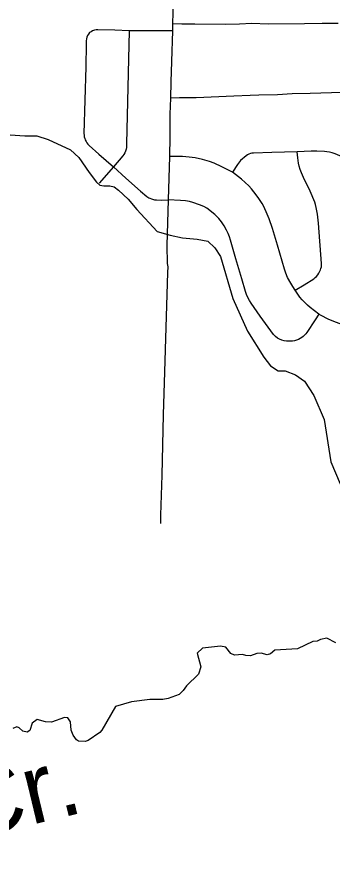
# Model space of a CAD drawing. Extents: x -19 to 366, y -4 to 359.
# Drawn here: x 151.994 to 152.36, y 184.836 to 185.808 of the extents above; entities that cross this region are included whole.
import ezdxf

# ---------------------------------------------------------------- set-up
doc = ezdxf.new("R2010")
doc.units = 0
for name, color, linetype in [('Level 33', 7, 'Continuous'), ('Level 35', 7, 'Continuous'), ('Level 60', 7, 'Continuous')]:
    doc.layers.add(name, color=color, linetype=linetype)

msp = doc.modelspace()

# ---------------------------------------------------------------- linework, layer by layer
at = {"layer": 'Level 33'}
for points in [[(152.17752, 185.89899), (152.17719, 185.87591), (152.17568, 185.82583), (152.1751, 185.79925)], [(152.1751, 185.79925), (152.17479, 185.79123)], [(152.36743, 185.79978), (152.34865, 185.7998), (152.32811, 185.79931), (152.28594, 185.79916), (152.26705, 185.79963), (152.25295, 185.799), (152.2369, 185.79876), (152.20078, 185.79899), (152.18574, 185.79889), (152.1751, 185.79925)], [(152.12477, 185.79121), (152.10819, 185.79218), (152.08835, 185.7926), (152.08628, 185.79235), (152.08423, 185.79188), (152.08224, 185.7912), (152.08035, 185.79031), (152.07855, 185.78923), (152.07735, 185.78756)], [(152.12477, 185.79121), (152.12158, 185.66018), (152.12167, 185.658), (152.12152, 185.65583), (152.12113, 185.65368), (152.12051, 185.65159), (152.11967, 185.64958), (152.11861, 185.64767), (152.11736, 185.64589), (152.10633, 185.63313)], [(152.17479, 185.79123), (152.12477, 185.79121)], [(152.17479, 185.79123), (152.17393, 185.75581), (152.17308, 185.73188), (152.17263, 185.71293)], [(152.07735, 185.78756), (152.07634, 185.78577), (152.07554, 185.78386), (152.07499, 185.78188), (152.07467, 185.77985), (152.07459, 185.77779), (152.07474, 185.77574), (152.07425, 185.7495), (152.07215, 185.67212), (152.07226, 185.67018), (152.07255, 185.66826), (152.07306, 185.66637), (152.07373, 185.66455), (152.07456, 185.6628), (152.07558, 185.66114), (152.07677, 185.65959), (152.07809, 185.65816), (152.08933, 185.64801), (152.10633, 185.63313)], [(152.45769, 185.72294), (152.43923, 185.72232), (152.40875, 185.72093), (152.33481, 185.71839), (152.31408, 185.71792), (152.29706, 185.71701), (152.27535, 185.71658), (152.26515, 185.71624), (152.24626, 185.71523), (152.2025, 185.71347), (152.18313, 185.71328), (152.17263, 185.71293)], [(152.17263, 185.71293), (152.17204, 185.69453), (152.17186, 185.6682), (152.17141, 185.64523)], [(152.17141, 185.64523), (152.17006, 185.59499)], [(152.24479, 185.62722), (152.23243, 185.63348), (152.22347, 185.63762), (152.2178, 185.63967), (152.20973, 185.64187), (152.20139, 185.64368), (152.19423, 185.64469), (152.18673, 185.64517), (152.17141, 185.64523)], [(152.31976, 185.65076), (152.29044, 185.64989), (152.26898, 185.64925), (152.26718, 185.64902), (152.26542, 185.6486), (152.26371, 185.64799), (152.26208, 185.64721), (152.26054, 185.64626), (152.2541, 185.64081), (152.25057, 185.63603), (152.24479, 185.62722)], [(152.31752, 185.49018), (152.32801, 185.49634), (152.33929, 185.50335), (152.34082, 185.50455), (152.3422, 185.50589), (152.34368, 185.50772), (152.34493, 185.50972), (152.34675, 185.51357), (152.34741, 185.51537), (152.34785, 185.51723), (152.34808, 185.51912), (152.34812, 185.52103), (152.3445, 185.56776), (152.34335, 185.57828), (152.34182, 185.58593), (152.3409, 185.58971), (152.34009, 185.5923), (152.33483, 185.60522), (152.3272, 185.62104), (152.32482, 185.62639), (152.32338, 185.63025), (152.32215, 185.63414), (152.32136, 185.63744), (152.32044, 185.64385), (152.31976, 185.65076)], [(152.38785, 185.63463), (152.37892, 185.64102), (152.3748, 185.64364), (152.37191, 185.64498), (152.36388, 185.64823), (152.36044, 185.64942), (152.35738, 185.65025), (152.35426, 185.65085), (152.35153, 185.65117), (152.34263, 185.65161), (152.33619, 185.65148), (152.31976, 185.65076)], [(152.10633, 185.63313), (152.08993, 185.61435)], [(152.10633, 185.63313), (152.12077, 185.61996), (152.13801, 185.60501), (152.14527, 185.59885), (152.1474, 185.59729), (152.15169, 185.59568), (152.154, 185.59513), (152.15636, 185.5948), (152.16233, 185.59475), (152.17006, 185.59499)], [(152.31752, 185.49018), (152.31475, 185.49412), (152.31224, 185.49808), (152.30867, 185.50489), (152.30663, 185.50963), (152.3049, 185.51448), (152.29694, 185.54242), (152.29118, 185.56162), (152.28726, 185.573), (152.28509, 185.57838), (152.28087, 185.58726), (152.27892, 185.59078), (152.2768, 185.59421), (152.27452, 185.59752), (152.26946, 185.60439), (152.26659, 185.60787), (152.26348, 185.61113), (152.25944, 185.61505), (152.2552, 185.61878), (152.24479, 185.62722)], [(152.17006, 185.59499), (152.16838, 185.54186)], [(152.34473, 185.46225), (152.34046, 185.45538), (152.33104, 185.44086), (152.32979, 185.43922), (152.32841, 185.43771), (152.32687, 185.43634), (152.32522, 185.43514), (152.32325, 185.4339), (152.32115, 185.43285), (152.31899, 185.43199), (152.31674, 185.43134), (152.31446, 185.43088), (152.31214, 185.43064), (152.30982, 185.4306), (152.3075, 185.43078), (152.30471, 185.43127), (152.30199, 185.43204), (152.29938, 185.43309), (152.29687, 185.43439), (152.29452, 185.43638), (152.29239, 185.4386), (152.27681, 185.45991), (152.26625, 185.47481), (152.26431, 185.47803), (152.26258, 185.48137), (152.26105, 185.48482), (152.25978, 185.48837), (152.25557, 185.50331), (152.24849, 185.52652), (152.2423, 185.54797), (152.24098, 185.552), (152.23944, 185.55594), (152.23766, 185.55979), (152.23493, 185.56481), (152.23188, 185.56954), (152.22885, 185.57326), (152.224, 185.57784), (152.2149, 185.58518), (152.21151, 185.58719), (152.20649, 185.58934), (152.1985, 185.59192), (152.19471, 185.59284), (152.19011, 185.59374), (152.18437, 185.59428), (152.17006, 185.59499)], [(152.16838, 185.54186), (152.16867, 185.52118), (152.16939, 185.51697), (152.16918, 185.51044), (152.1672, 185.44668), (152.1658, 185.39527), (152.16407, 185.34515), (152.16254, 185.27501), (152.16107, 185.22849), (152.16124, 185.21877)], [(152.34473, 185.46225), (152.33492, 185.46982), (152.33166, 185.47265), (152.32854, 185.47563), (152.32556, 185.47876), (152.32276, 185.48203), (152.31752, 185.49018)], [(152.39449, 185.44663), (152.38632, 185.44736), (152.38075, 185.44835), (152.37524, 185.44957), (152.36977, 185.45103), (152.36437, 185.45272), (152.35592, 185.45642), (152.34765, 185.4605), (152.34473, 185.46225)]]:
    msp.add_lwpolyline(points, dxfattribs=at)
at = {"layer": 'Level 35'}
for points in [[(151.98662, 185.6706), (152.00358, 185.66929), (152.0175, 185.66929), (152.03055, 185.66494), (152.05665, 185.65319), (152.06622, 185.64405), (152.0784, 185.62664), (152.08667, 185.61532), (152.09058, 185.61184), (152.09537, 185.6114), (152.10233, 185.6114), (152.10711, 185.6101), (152.11233, 185.60618), (152.12364, 185.59573), (152.13365, 185.58355), (152.15714, 185.5583), (152.17236, 185.55395), (152.18672, 185.5509), (152.20369, 185.54916), (152.21587, 185.54699), (152.22413, 185.53915), (152.23066, 185.52914), (152.24501, 185.48039), (152.26198, 185.44253), (152.28112, 185.41206), (152.28895, 185.40205), (152.29765, 185.39639), (152.30591, 185.39639), (152.31766, 185.3916), (152.3281, 185.3842), (152.33897, 185.36766), (152.35115, 185.33981), (152.35898, 185.29062), (152.36986, 185.26494)], [(152.36481, 185.08019), (152.35419, 185.08565), (152.3468, 185.08428), (152.34302, 185.08237), (152.33791, 185.08177), (152.31994, 185.07352), (152.29399, 185.07169), (152.2887, 185.06748), (152.28491, 185.06651), (152.27809, 185.06819), (152.27278, 185.06779), (152.26541, 185.06509), (152.2601, 185.06545), (152.2563, 185.06695), (152.24702, 185.06614), (152.24266, 185.06783), (152.23676, 185.0754), (152.23088, 185.07632), (152.20967, 185.07432), (152.20363, 185.06821), (152.20786, 185.05228), (152.20523, 185.04391), (152.19107, 185.03055), (152.18749, 185.02503), (152.18258, 185.02045), (152.16991, 185.01564), (152.16366, 185.01447), (152.14869, 185.0144), (152.1273, 185.01164), (152.10875, 185.00642), (152.09274, 184.97881), (152.09048, 184.97633), (152.07687, 184.96677), (152.07347, 184.96562), (152.06589, 184.96615), (152.06361, 184.96747), (152.0598, 184.97296), (152.0575, 184.97902), (152.05652, 184.9887)], [(152.05652, 184.9887), (152.05347, 184.99305), (152.0495, 184.99341), (152.03436, 184.98821), (152.02754, 184.98837), (152.01767, 184.99117), (152.0122, 184.98697), (152.00919, 184.9786), (152.00617, 184.9765), (152.00124, 184.9778), (151.99706, 184.98158), (151.99421, 184.9827), (151.98948, 184.98097)]]:
    msp.add_lwpolyline(points, dxfattribs=at)
at = {"layer": 'Level 60'}
for points in [[(154.11585, 1.87092), (153.9063, 10.48743), (153.69602, 19.10409), (153.48501, 27.72087), (153.27327, 36.3378), (153.0608, 44.95486), (152.84759, 53.57206), (152.63366, 62.1894), (152.419, 70.80688), (152.20362, 79.42449), (151.98751, 88.04225), (151.77068, 96.66014), (151.55312, 105.27817), (151.33484, 113.89634), (151.11584, 122.51465), (150.89612, 131.13311), (150.67568, 139.7517), (150.45452, 148.37043), (150.23264, 156.98931), (150.01005, 165.60832), (149.78674, 174.22748), (149.56272, 182.84677), (149.33799, 191.46621), (149.11254, 200.0858), (148.88638, 208.70552), (148.65952, 217.32539), (148.43194, 225.9454), (148.20366, 234.56555), (147.97466, 243.18584), (147.74497, 251.80628), (147.51457, 260.42687), (147.28346, 269.04759), (147.05165, 277.66846), (146.81914, 286.28948), (146.58593, 294.91064), (146.35202, 303.53194), (146.11742, 312.15339), (145.88211, 320.77499), (145.64611, 329.39673), (145.40941, 338.01861), (145.17202, 346.64065)], [(0, 180.89994), (7.12284, 180.90436), (14.24566, 180.9176), (21.36847, 180.93968), (28.49124, 180.97058), (35.61397, 181.01031), (42.73664, 181.05888), (49.85925, 181.11627), (56.98178, 181.18249), (64.10422, 181.25754), (71.22656, 181.34142), (78.3488, 181.43413), (85.47091, 181.53567), (92.5929, 181.64603), (99.71474, 181.76523), (106.83643, 181.89325), (113.95795, 182.0301), (121.0793, 182.17578), (128.20046, 182.33029), (135.32143, 182.49362), (142.44218, 182.66579), (149.56272, 182.84677), (156.68303, 183.03659), (163.8031, 183.23523), (170.92291, 183.4427), (178.04247, 183.65899), (185.16175, 183.88411), (192.28074, 184.11805), (199.39944, 184.36082), (206.51784, 184.61242), (213.63591, 184.87283), (220.75366, 185.14207), (227.87107, 185.42014), (234.98813, 185.70702), (242.10483, 186.00273), (249.22115, 186.30726), (256.33709, 186.62061), (263.45264, 186.94279), (270.56779, 187.27378), (277.68251, 187.61359), (284.79682, 187.96222), (291.91068, 188.31967), (299.02409, 188.68594), (306.13705, 189.06103), (313.24954, 189.44494), (320.36154, 189.83766), (327.47305, 190.23919), (334.58406, 190.64954), (341.69455, 191.06871)]]:
    msp.add_spline(points, degree=3, dxfattribs=at)

# ---------------------------------------------------------------- texts
at = {"layer": 'Level 35'}
msp.add_text('Cr.', height=0.08, rotation=13.50449, dxfattribs=at).set_placement((151.93518, 184.85058))

doc.saveas('drawing.dxf')
